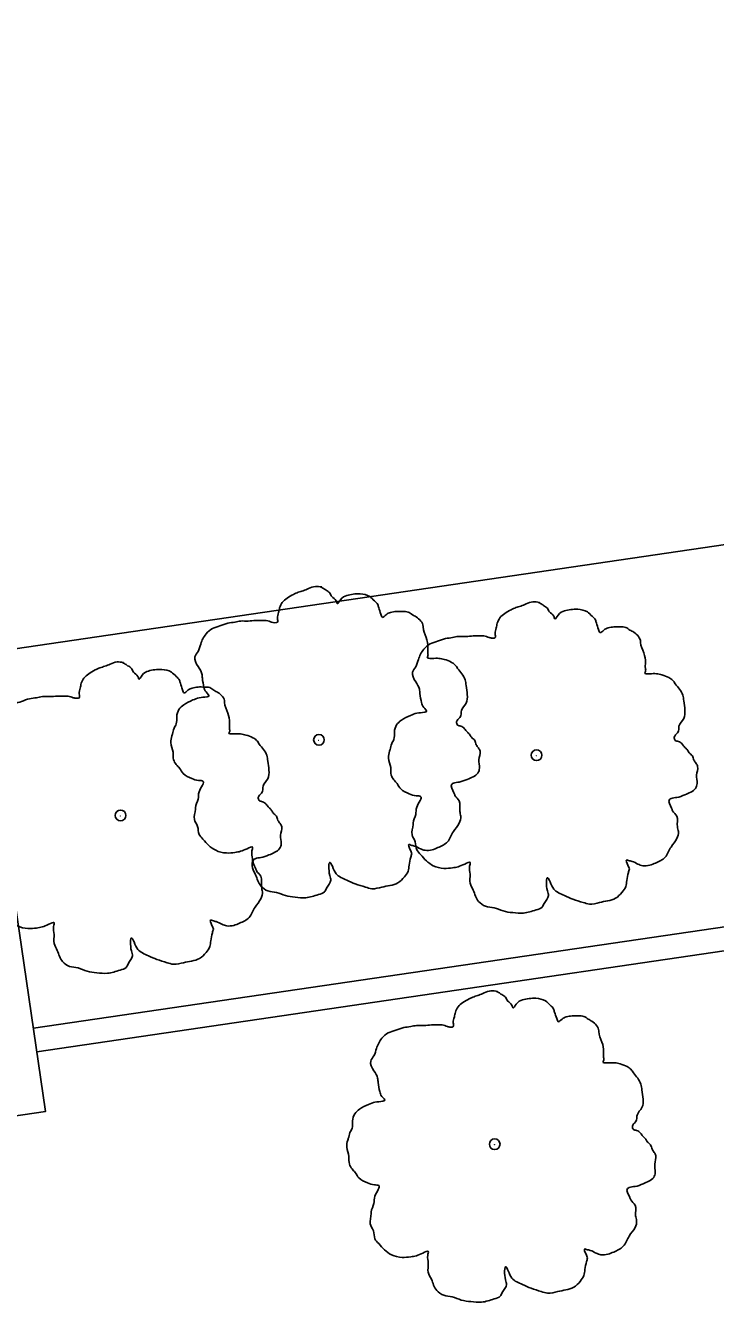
# Model space of a CAD drawing. Extents: x 2161152 to 2175754, y 602179 to 617749.
# Drawn here: x 2163537.92 to 2163562.19, y 606245.14 to 606290.03 of the extents above; entities that cross this region are included whole.
import ezdxf

# ---------------------------------------------------------------- set-up
doc = ezdxf.new("R2010")
doc.units = 0
for name, color, linetype in [('RD_EX_Bldg', 7, 'Continuous'), ('RD_EX_VEG', 7, 'Continuous'), ('RD_EX_WALL_Retaining', 7, 'Continuous')]:
    doc.layers.add(name, color=color, linetype=linetype)

msp = doc.modelspace()

# ---------------------------------------------------------------- linework, layer by layer
at = {"layer": 'RD_EX_Bldg'}
msp.add_lwpolyline([(2163498.737, 606320.775), (2163509.48, 606247.58), (2163538.628, 606251.858), (2163536.268, 606267.933), (2163632.211, 606282.015), (2163634.559, 606266.023), (2163663.946, 606270.336), (2163653.216, 606343.448), (2163498.737, 606320.775)], dxfattribs=at)
at = {"layer": 'RD_EX_VEG'}
for centre, radius in [((2163548.242, 606264.919), 0.188), ((2163548.232, 606264.905), 0.000075), ((2163555.895, 606264.379), 0.188), ((2163555.886, 606264.365), 0.000075), ((2163541.267, 606262.263), 0.188), ((2163541.258, 606262.248), 0.000075), ((2163554.423, 606250.703), 0.188), ((2163554.414, 606250.688), 0.000075)]:
    msp.add_circle(centre, radius, dxfattribs=at)
for points in [[(2163548.341, 606270.294), (2163548.116, 606270.313), (2163547.872, 606270.238), (2163547.685, 606270.163), (2163547.516, 606270.107), (2163547.347, 606270.032), (2163547.122, 606269.901), (2163546.954, 606269.751), (2163546.86, 606269.563), (2163546.823, 606269.395), (2163546.785, 606269.189), (2163546.785, 606269.057), (2163546.691, 606269.039), (2163546.579, 606269.057), (2163546.392, 606269.114), (2163546.204, 606269.114), (2163546.017, 606269.114), (2163545.754, 606269.095), (2163545.492, 606269.095), (2163545.286, 606269.057), (2163545.042, 606269.02), (2163544.761, 606268.926), (2163544.499, 606268.833), (2163544.274, 606268.645), (2163544.086, 606268.289), (2163543.993, 606268.027), (2163543.88, 606267.839), (2163543.993, 606267.502), (2163544.124, 606267.239), (2163544.142, 606267.09), (2163544.199, 606266.771), (2163544.274, 606266.602), (2163544.367, 606266.452), (2163544.311, 606266.434), (2163544.03, 606266.396), (2163543.805, 606266.321), (2163543.487, 606266.152), (2163543.318, 606265.984), (2163543.243, 606265.74), (2163543.224, 606265.478), (2163543.149, 606265.328), (2163543.093, 606265.122), (2163543.074, 606265.065), (2163543.037, 606264.822), (2163543.112, 606264.484), (2163543.13, 606264.222), (2163543.224, 606264.053), (2163543.337, 606263.922), (2163543.468, 606263.735), (2163543.768, 606263.566), (2163544.011, 606263.491), (2163544.161, 606263.472), (2163544.03, 606263.098), (2163543.993, 606262.835), (2163543.899, 606262.535), (2163543.899, 606262.479), (2163543.861, 606262.123), (2163543.974, 606261.879), (2163544.03, 606261.598), (2163544.161, 606261.43), (2163544.367, 606261.205), (2163544.611, 606261.036), (2163544.986, 606260.942), (2163545.286, 606260.961), (2163545.717, 606261.092), (2163545.904, 606261.148), (2163545.885, 606261.017), (2163545.904, 606260.736), (2163545.904, 606260.417), (2163546.017, 606260.174), (2163546.092, 606259.968), (2163546.204, 606259.78), (2163546.448, 606259.612), (2163546.748, 606259.555), (2163547.066, 606259.443), (2163547.404, 606259.387), (2163547.778, 606259.368), (2163548.228, 606259.48), (2163548.434, 606259.574), (2163548.509, 606259.705), (2163548.659, 606259.986), (2163548.622, 606260.155), (2163548.641, 606260.605), (2163548.715, 606260.474), (2163548.847, 606260.211), (2163549.222, 606259.986), (2163549.521, 606259.855), (2163549.877, 606259.743), (2163550.102, 606259.687), (2163550.458, 606259.743), (2163550.74, 606259.799), (2163551.021, 606259.893), (2163551.246, 606260.099), (2163551.377, 606260.305), (2163551.414, 606260.511), (2163551.471, 606260.792), (2163551.508, 606260.923)], [(2163551.508, 606260.923), (2163551.452, 606261.055), (2163551.414, 606261.242), (2163551.471, 606261.223), (2163551.602, 606261.186), (2163551.808, 606261.092), (2163551.977, 606261.036), (2163552.22, 606261.055), (2163552.426, 606261.13), (2163552.764, 606261.336), (2163552.97, 606261.692), (2163553.176, 606261.992), (2163553.232, 606262.235), (2163553.195, 606262.404), (2163553.176, 606262.779), (2163553.026, 606262.966), (2163552.989, 606263.06), (2163552.914, 606263.36), (2163552.97, 606263.397), (2163553.176, 606263.435), (2163553.457, 606263.529), (2163553.663, 606263.622), (2163553.832, 606263.754), (2163553.888, 606263.922), (2163553.87, 606264.222), (2163553.907, 606264.522), (2163553.851, 606264.634), (2163553.776, 606264.747), (2163553.72, 606264.897), (2163553.607, 606265.009), (2163553.532, 606265.122), (2163553.457, 606265.197), (2163553.363, 606265.309), (2163553.232, 606265.403), (2163553.12, 606265.44), (2163553.082, 606265.553), (2163553.195, 606265.703), (2163553.232, 606265.778), (2163553.251, 606265.946), (2163553.42, 606266.209), (2163553.457, 606266.509), (2163553.42, 606266.827), (2163553.382, 606267.033), (2163553.27, 606267.239), (2163553.12, 606267.427), (2163553.026, 606267.558), (2163552.895, 606267.652), (2163552.651, 606267.746), (2163552.464, 606267.783), (2163552.201, 606267.783), (2163552.052, 606267.82), (2163552.07, 606267.858), (2163552.07, 606267.97), (2163552.07, 606268.177), (2163552.014, 606268.514), (2163551.902, 606268.889), (2163551.902, 606268.908), (2163551.827, 606269.095), (2163551.658, 606269.245), (2163551.527, 606269.32), (2163551.377, 606269.414), (2163551.189, 606269.432), (2163550.965, 606269.432), (2163550.758, 606269.395), (2163550.608, 606269.32), (2163550.477, 606269.226), (2163550.421, 606269.339), (2163550.346, 606269.563), (2163550.309, 606269.676), (2163550.196, 606269.807), (2163550.027, 606269.957), (2163549.69, 606270.051), (2163549.222, 606269.995), (2163548.997, 606269.845), (2163548.884, 606269.713), (2163548.847, 606269.807), (2163548.697, 606269.957), (2163548.622, 606270.088), (2163548.491, 606270.182), (2163548.378, 606270.257), (2163548.303, 606270.294)], [(2163555.994, 606269.754), (2163555.769, 606269.773), (2163555.526, 606269.698), (2163555.338, 606269.623), (2163555.17, 606269.567), (2163555.001, 606269.492), (2163554.776, 606269.361), (2163554.607, 606269.211), (2163554.514, 606269.023), (2163554.476, 606268.854), (2163554.439, 606268.648), (2163554.439, 606268.517), (2163554.345, 606268.498), (2163554.232, 606268.517), (2163554.045, 606268.573), (2163553.858, 606268.573), (2163553.67, 606268.573), (2163553.408, 606268.555), (2163553.145, 606268.555), (2163552.939, 606268.517), (2163552.696, 606268.48), (2163552.414, 606268.386), (2163552.152, 606268.292), (2163551.927, 606268.105), (2163551.74, 606267.749), (2163551.646, 606267.486), (2163551.534, 606267.299), (2163551.646, 606266.962), (2163551.777, 606266.699), (2163551.796, 606266.549), (2163551.852, 606266.231), (2163551.927, 606266.062), (2163552.021, 606265.912), (2163551.965, 606265.893), (2163551.684, 606265.856), (2163551.459, 606265.781), (2163551.14, 606265.612), (2163550.971, 606265.443), (2163550.896, 606265.2), (2163550.878, 606264.937), (2163550.803, 606264.788), (2163550.746, 606264.581), (2163550.728, 606264.525), (2163550.69, 606264.281), (2163550.765, 606263.944), (2163550.784, 606263.682), (2163550.878, 606263.513), (2163550.99, 606263.382), (2163551.121, 606263.194), (2163551.421, 606263.026), (2163551.665, 606262.951), (2163551.815, 606262.932), (2163551.684, 606262.557), (2163551.646, 606262.295), (2163551.552, 606261.995), (2163551.552, 606261.939), (2163551.515, 606261.583), (2163551.627, 606261.339), (2163551.684, 606261.058), (2163551.815, 606260.889), (2163552.021, 606260.664), (2163552.265, 606260.496), (2163552.639, 606260.402), (2163552.939, 606260.421), (2163553.37, 606260.552), (2163553.558, 606260.608), (2163553.539, 606260.477), (2163553.558, 606260.196), (2163553.558, 606259.877), (2163553.67, 606259.634), (2163553.745, 606259.427), (2163553.858, 606259.24), (2163554.101, 606259.071), (2163554.401, 606259.015), (2163554.72, 606258.903), (2163555.057, 606258.846), (2163555.432, 606258.828), (2163555.882, 606258.94), (2163556.088, 606259.034), (2163556.163, 606259.165), (2163556.313, 606259.446), (2163556.275, 606259.615), (2163556.294, 606260.065), (2163556.369, 606259.933), (2163556.5, 606259.671), (2163556.875, 606259.446), (2163557.175, 606259.315), (2163557.531, 606259.202), (2163557.756, 606259.146), (2163558.112, 606259.202), (2163558.393, 606259.259), (2163558.674, 606259.352), (2163558.899, 606259.559), (2163559.03, 606259.765), (2163559.068, 606259.971), (2163559.124, 606260.252), (2163559.162, 606260.383)], [(2163559.162, 606260.383), (2163559.105, 606260.514), (2163559.068, 606260.702), (2163559.124, 606260.683), (2163559.255, 606260.646), (2163559.461, 606260.552), (2163559.63, 606260.496), (2163559.874, 606260.514), (2163560.08, 606260.589), (2163560.417, 606260.796), (2163560.623, 606261.152), (2163560.83, 606261.451), (2163560.886, 606261.695), (2163560.848, 606261.864), (2163560.83, 606262.239), (2163560.68, 606262.426), (2163560.642, 606262.52), (2163560.567, 606262.82), (2163560.623, 606262.857), (2163560.83, 606262.895), (2163561.111, 606262.988), (2163561.317, 606263.082), (2163561.486, 606263.213), (2163561.542, 606263.382), (2163561.523, 606263.682), (2163561.56, 606263.982), (2163561.504, 606264.094), (2163561.429, 606264.206), (2163561.373, 606264.356), (2163561.261, 606264.469), (2163561.186, 606264.581), (2163561.111, 606264.656), (2163561.017, 606264.769), (2163560.886, 606264.862), (2163560.773, 606264.9), (2163560.736, 606265.012), (2163560.848, 606265.162), (2163560.886, 606265.237), (2163560.904, 606265.406), (2163561.073, 606265.668), (2163561.111, 606265.968), (2163561.073, 606266.287), (2163561.036, 606266.493), (2163560.923, 606266.699), (2163560.773, 606266.887), (2163560.68, 606267.018), (2163560.548, 606267.111), (2163560.305, 606267.205), (2163560.117, 606267.243), (2163559.855, 606267.243), (2163559.705, 606267.28), (2163559.724, 606267.318), (2163559.724, 606267.43), (2163559.724, 606267.636), (2163559.668, 606267.974), (2163559.555, 606268.348), (2163559.555, 606268.367), (2163559.48, 606268.555), (2163559.311, 606268.705), (2163559.18, 606268.779), (2163559.03, 606268.873), (2163558.843, 606268.892), (2163558.618, 606268.892), (2163558.412, 606268.854), (2163558.262, 606268.779), (2163558.131, 606268.686), (2163558.074, 606268.798), (2163558, 606269.023), (2163557.962, 606269.136), (2163557.85, 606269.267), (2163557.681, 606269.417), (2163557.344, 606269.51), (2163556.875, 606269.454), (2163556.65, 606269.304), (2163556.538, 606269.173), (2163556.5, 606269.267), (2163556.35, 606269.417), (2163556.275, 606269.548), (2163556.144, 606269.642), (2163556.032, 606269.717), (2163555.957, 606269.754)], [(2163541.366, 606267.638), (2163541.141, 606267.657), (2163540.898, 606267.582), (2163540.71, 606267.507), (2163540.541, 606267.451), (2163540.373, 606267.376), (2163540.148, 606267.244), (2163539.979, 606267.094), (2163539.885, 606266.907), (2163539.848, 606266.738), (2163539.811, 606266.532), (2163539.811, 606266.401), (2163539.717, 606266.382), (2163539.604, 606266.401), (2163539.417, 606266.457), (2163539.23, 606266.457), (2163539.042, 606266.457), (2163538.78, 606266.439), (2163538.517, 606266.439), (2163538.311, 606266.401), (2163538.068, 606266.364), (2163537.786, 606266.27), (2163537.524, 606266.176), (2163537.299, 606265.989), (2163537.112, 606265.633), (2163537.018, 606265.37), (2163536.906, 606265.183), (2163537.018, 606264.846), (2163537.149, 606264.583), (2163537.168, 606264.433), (2163537.224, 606264.115), (2163537.299, 606263.946), (2163537.393, 606263.796), (2163537.337, 606263.777), (2163537.055, 606263.74), (2163536.831, 606263.665), (2163536.512, 606263.496), (2163536.343, 606263.327), (2163536.268, 606263.084), (2163536.25, 606262.821), (2163536.175, 606262.671), (2163536.118, 606262.465), (2163536.1, 606262.409), (2163536.062, 606262.165), (2163536.137, 606261.828), (2163536.156, 606261.566), (2163536.25, 606261.397), (2163536.362, 606261.266), (2163536.493, 606261.078), (2163536.793, 606260.91), (2163537.037, 606260.835), (2163537.187, 606260.816), (2163537.055, 606260.441), (2163537.018, 606260.179), (2163536.924, 606259.879), (2163536.924, 606259.823), (2163536.887, 606259.467), (2163536.999, 606259.223), (2163537.055, 606258.942), (2163537.187, 606258.773), (2163537.393, 606258.548), (2163537.636, 606258.38), (2163538.011, 606258.286), (2163538.311, 606258.305), (2163538.742, 606258.436), (2163538.93, 606258.492), (2163538.911, 606258.361), (2163538.93, 606258.08), (2163538.93, 606257.761), (2163539.042, 606257.517), (2163539.117, 606257.311), (2163539.23, 606257.124), (2163539.473, 606256.955), (2163539.773, 606256.899), (2163540.092, 606256.787), (2163540.429, 606256.73), (2163540.804, 606256.712), (2163541.254, 606256.824), (2163541.46, 606256.918), (2163541.535, 606257.049), (2163541.685, 606257.33), (2163541.647, 606257.499), (2163541.666, 606257.949), (2163541.741, 606257.817), (2163541.872, 606257.555), (2163542.247, 606257.33), (2163542.547, 606257.199), (2163542.903, 606257.086), (2163543.128, 606257.03), (2163543.484, 606257.086), (2163543.765, 606257.143), (2163544.046, 606257.236), (2163544.271, 606257.442), (2163544.402, 606257.649), (2163544.44, 606257.855), (2163544.496, 606258.136), (2163544.533, 606258.267)], [(2163544.533, 606258.267), (2163544.477, 606258.398), (2163544.44, 606258.586), (2163544.496, 606258.567), (2163544.627, 606258.529), (2163544.833, 606258.436), (2163545.002, 606258.38), (2163545.246, 606258.398), (2163545.452, 606258.473), (2163545.789, 606258.679), (2163545.995, 606259.036), (2163546.201, 606259.335), (2163546.258, 606259.579), (2163546.22, 606259.748), (2163546.201, 606260.123), (2163546.052, 606260.31), (2163546.014, 606260.404), (2163545.939, 606260.704), (2163545.995, 606260.741), (2163546.201, 606260.779), (2163546.483, 606260.872), (2163546.689, 606260.966), (2163546.857, 606261.097), (2163546.914, 606261.266), (2163546.895, 606261.566), (2163546.932, 606261.866), (2163546.876, 606261.978), (2163546.801, 606262.09), (2163546.745, 606262.24), (2163546.633, 606262.353), (2163546.558, 606262.465), (2163546.483, 606262.54), (2163546.389, 606262.653), (2163546.258, 606262.746), (2163546.145, 606262.784), (2163546.108, 606262.896), (2163546.22, 606263.046), (2163546.258, 606263.121), (2163546.276, 606263.29), (2163546.445, 606263.552), (2163546.483, 606263.852), (2163546.445, 606264.171), (2163546.408, 606264.377), (2163546.295, 606264.583), (2163546.145, 606264.771), (2163546.052, 606264.902), (2163545.92, 606264.995), (2163545.677, 606265.089), (2163545.489, 606265.127), (2163545.227, 606265.127), (2163545.077, 606265.164), (2163545.096, 606265.202), (2163545.096, 606265.314), (2163545.096, 606265.52), (2163545.039, 606265.858), (2163544.927, 606266.232), (2163544.927, 606266.251), (2163544.852, 606266.439), (2163544.683, 606266.588), (2163544.552, 606266.663), (2163544.402, 606266.757), (2163544.215, 606266.776), (2163543.99, 606266.776), (2163543.784, 606266.738), (2163543.634, 606266.663), (2163543.503, 606266.57), (2163543.446, 606266.682), (2163543.371, 606266.907), (2163543.334, 606267.02), (2163543.222, 606267.151), (2163543.053, 606267.301), (2163542.715, 606267.394), (2163542.247, 606267.338), (2163542.022, 606267.188), (2163541.91, 606267.057), (2163541.872, 606267.151), (2163541.722, 606267.301), (2163541.647, 606267.432), (2163541.516, 606267.526), (2163541.404, 606267.601), (2163541.329, 606267.638)], [(2163554.522, 606256.078), (2163554.298, 606256.097), (2163554.054, 606256.022), (2163553.866, 606255.947), (2163553.698, 606255.89), (2163553.529, 606255.815), (2163553.304, 606255.684), (2163553.136, 606255.534), (2163553.042, 606255.347), (2163553.004, 606255.178), (2163552.967, 606254.972), (2163552.967, 606254.841), (2163552.873, 606254.822), (2163552.761, 606254.841), (2163552.573, 606254.897), (2163552.386, 606254.897), (2163552.198, 606254.897), (2163551.936, 606254.878), (2163551.674, 606254.878), (2163551.468, 606254.841), (2163551.224, 606254.803), (2163550.943, 606254.71), (2163550.68, 606254.616), (2163550.455, 606254.429), (2163550.268, 606254.073), (2163550.174, 606253.81), (2163550.062, 606253.623), (2163550.174, 606253.285), (2163550.306, 606253.023), (2163550.324, 606252.873), (2163550.38, 606252.554), (2163550.455, 606252.386), (2163550.549, 606252.236), (2163550.493, 606252.217), (2163550.212, 606252.18), (2163549.987, 606252.105), (2163549.668, 606251.936), (2163549.5, 606251.767), (2163549.425, 606251.524), (2163549.406, 606251.261), (2163549.331, 606251.111), (2163549.275, 606250.905), (2163549.256, 606250.849), (2163549.218, 606250.605), (2163549.293, 606250.268), (2163549.312, 606250.006), (2163549.406, 606249.837), (2163549.518, 606249.706), (2163549.65, 606249.518), (2163549.949, 606249.35), (2163550.193, 606249.275), (2163550.343, 606249.256), (2163550.212, 606248.881), (2163550.174, 606248.619), (2163550.081, 606248.319), (2163550.081, 606248.263), (2163550.043, 606247.906), (2163550.156, 606247.663), (2163550.212, 606247.382), (2163550.343, 606247.213), (2163550.549, 606246.988), (2163550.793, 606246.819), (2163551.168, 606246.726), (2163551.468, 606246.744), (2163551.899, 606246.876), (2163552.086, 606246.932), (2163552.067, 606246.801), (2163552.086, 606246.52), (2163552.086, 606246.201), (2163552.198, 606245.957), (2163552.273, 606245.751), (2163552.386, 606245.564), (2163552.63, 606245.395), (2163552.929, 606245.339), (2163553.248, 606245.226), (2163553.585, 606245.17), (2163553.96, 606245.151), (2163554.41, 606245.264), (2163554.616, 606245.358), (2163554.691, 606245.489), (2163554.841, 606245.77), (2163554.804, 606245.939), (2163554.822, 606246.388), (2163554.897, 606246.257), (2163555.028, 606245.995), (2163555.403, 606245.77), (2163555.703, 606245.639), (2163556.059, 606245.526), (2163556.284, 606245.47), (2163556.64, 606245.526), (2163556.921, 606245.582), (2163557.202, 606245.676), (2163557.427, 606245.882), (2163557.559, 606246.089), (2163557.596, 606246.295), (2163557.652, 606246.576), (2163557.69, 606246.707)], [(2163557.69, 606246.707), (2163557.634, 606246.838), (2163557.596, 606247.026), (2163557.652, 606247.007), (2163557.783, 606246.969), (2163557.99, 606246.876), (2163558.158, 606246.819), (2163558.402, 606246.838), (2163558.608, 606246.913), (2163558.945, 606247.119), (2163559.152, 606247.475), (2163559.358, 606247.775), (2163559.414, 606248.019), (2163559.377, 606248.188), (2163559.358, 606248.562), (2163559.208, 606248.75), (2163559.17, 606248.844), (2163559.095, 606249.143), (2163559.152, 606249.181), (2163559.358, 606249.218), (2163559.639, 606249.312), (2163559.845, 606249.406), (2163560.014, 606249.537), (2163560.07, 606249.706), (2163560.051, 606250.006), (2163560.089, 606250.305), (2163560.033, 606250.418), (2163559.958, 606250.53), (2163559.901, 606250.68), (2163559.789, 606250.793), (2163559.714, 606250.905), (2163559.639, 606250.98), (2163559.545, 606251.093), (2163559.414, 606251.186), (2163559.302, 606251.224), (2163559.264, 606251.336), (2163559.377, 606251.486), (2163559.414, 606251.561), (2163559.433, 606251.73), (2163559.601, 606251.992), (2163559.639, 606252.292), (2163559.601, 606252.611), (2163559.564, 606252.817), (2163559.451, 606253.023), (2163559.302, 606253.21), (2163559.208, 606253.342), (2163559.077, 606253.435), (2163558.833, 606253.529), (2163558.646, 606253.566), (2163558.383, 606253.566), (2163558.233, 606253.604), (2163558.252, 606253.641), (2163558.252, 606253.754), (2163558.252, 606253.96), (2163558.196, 606254.297), (2163558.083, 606254.672), (2163558.083, 606254.691), (2163558.008, 606254.878), (2163557.84, 606255.028), (2163557.709, 606255.103), (2163557.559, 606255.197), (2163557.371, 606255.216), (2163557.146, 606255.216), (2163556.94, 606255.178), (2163556.79, 606255.103), (2163556.659, 606255.01), (2163556.603, 606255.122), (2163556.528, 606255.347), (2163556.49, 606255.459), (2163556.378, 606255.591), (2163556.209, 606255.741), (2163555.872, 606255.834), (2163555.403, 606255.778), (2163555.178, 606255.628), (2163555.066, 606255.497), (2163555.028, 606255.591), (2163554.878, 606255.741), (2163554.804, 606255.872), (2163554.672, 606255.965), (2163554.56, 606256.04), (2163554.485, 606256.078)]]:
    msp.add_spline(points, degree=3, dxfattribs=at)
at = {"layer": 'RD_EX_WALL_Retaining'}
for points in [[(2163634.184, 606268.579), (2163633.651, 606268.501), (2163595.199, 606263.274), (2163576.333, 606260.373), (2163538.199, 606254.78)], [(2163538.32, 606253.955), (2163576.457, 606259.549), (2163595.318, 606262.449), (2163633.767, 606267.676), (2163634.305, 606267.754)]]:
    msp.add_lwpolyline(points, dxfattribs=at)

doc.saveas('drawing.dxf')
